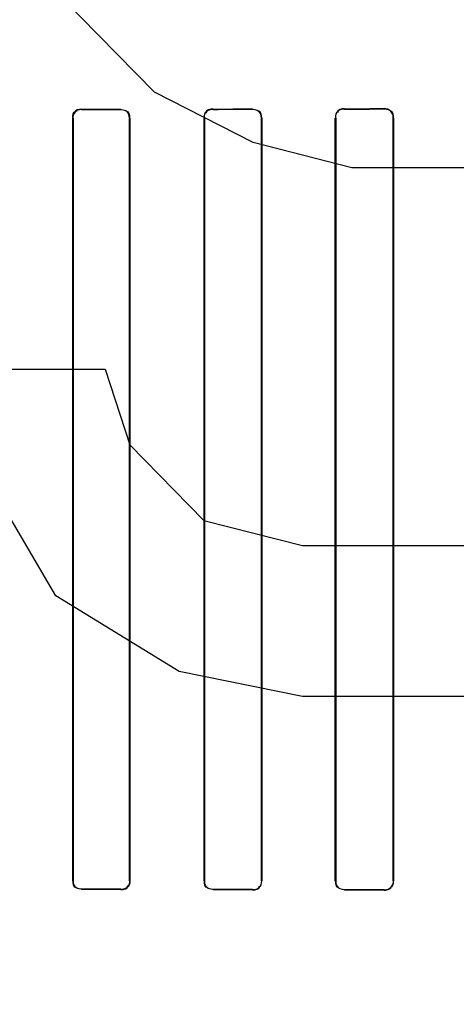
# Model space of a CAD drawing. Header units: millimetres. Extents: x 0 to 297, y 0 to 210.
# Tile 300 of 405: x 240.8438 to 240.9267, y 156.7855 to 156.9727. Entities that reach past the tile are written whole.
import ezdxf

# ---------------------------------------------------------------- set-up
doc = ezdxf.new("R2010")
doc.units = ezdxf.units.MM
doc.header["$LTSCALE"] = 16.335
doc.layers.get('0').update_dxf_attribs({"linetype": 'CONTINUOUS'})
for name, color, linetype in [('AXES_REF', 7, 'CONTINUOUS'), ('INTFCLR_1', 7, 'CONTINUOUS'), ('INTFCLR_72935', 7, 'CONTINUOUS')]:
    doc.layers.add(name, color=color, linetype=linetype)

msp = doc.modelspace()

# ---------------------------------------------------------------- linework, layer by layer
at = {"color": 7, "linetype": 'Continuous'}
for p, q in [((240.8694109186, 156.9588718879), (240.8506609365, 156.9780208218)), ((240.8881609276, 156.949297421), (240.8694109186, 156.9588718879)), ((240.9069109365, 156.9445101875), (240.8881609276, 156.949297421)), ((240.9350359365, 156.9445101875), (240.9069109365, 156.9445101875)), ((240.8319109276, 156.906212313), (240.8600359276, 156.906212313)), ((240.8600359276, 156.906212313), (240.8647234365, 156.8918506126)), ((240.8647234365, 156.8918506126), (240.8787859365, 156.8774889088)), ((240.8506609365, 156.8631272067), (240.8365984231, 156.8870633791)), ((240.8787859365, 156.8774889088), (240.8975359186, 156.8727016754)), ((240.8975359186, 156.8727016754), (240.9350359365, 156.8727016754)), ((240.8740984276, 156.8487655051), (240.8506609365, 156.8631272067)), ((240.8975359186, 156.8439782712), (240.8740984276, 156.8487655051)), ((240.9350359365, 156.8439782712), (240.8975359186, 156.8439782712))]:
    msp.add_line(p, q, dxfattribs=at)
for radius in [4.8479140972, 4.8475, 4.8164570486]:
    msp.add_circle((241.5069109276, 154.9564782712), radius, dxfattribs=at)
msp.add_arc((241.5069109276, 154.9564782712), 4.8, 278.2771290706, 261.7228709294, dxfattribs=at)
at = {"layer": 'AXES_REF', "color": 9, "linetype": 'Continuous'}
msp.add_circle((241.5069109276, 154.9564782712), 2.9642884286, dxfattribs=at)
at = {"layer": 'AXES_REF', "color": 7, "linetype": 'Continuous'}
msp.add_arc((241.5069109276, 154.9564782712), 4.91, 113.0826119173, 66.9173880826, dxfattribs=at)
at = {"layer": 'AXES_REF', "color": 9, "linetype": 'Continuous'}
msp.add_arc((241.5069109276, 154.9564782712), 4.4222561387, 94.4118118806, 85.5881881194, dxfattribs=at)
at = {"layer": 'INTFCLR_1', "color": 9, "linetype": 'Continuous'}
for p, q in [((240.8805211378, 156.9556293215), (240.8805211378, 156.955689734)), ((240.8880211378, 156.9557059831), (240.8880211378, 156.9556443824)), ((240.9055211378, 156.9556840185), (240.9055211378, 156.9557489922)), ((240.9130211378, 156.9557698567), (240.9130211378, 156.9557031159)), ((240.8538511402, 156.9539711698), (240.8539081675, 156.9539711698)), ((240.8555211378, 156.9555865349), (240.8555211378, 156.9556438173)), ((240.8630211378, 156.9556563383), (240.8630211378, 156.955598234)), ((240.8646508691, 156.9539711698), (240.8647092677, 156.9539711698)), ((240.8788061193, 156.9539711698), (240.878866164, 156.9539711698)), ((240.8896978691, 156.9539711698), (240.8897598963, 156.9539711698)), ((240.9037480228, 156.9539711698), (240.9038124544, 156.9539711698)), ((240.9147577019, 156.9539711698), (240.9148250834, 156.9539711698)), ((240.8539081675, 156.8089711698), (240.8538511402, 156.8089711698)), ((240.8647092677, 156.8089711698), (240.8646508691, 156.8089711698)), ((240.878866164, 156.8089711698), (240.8788061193, 156.8089711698)), ((240.8897598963, 156.8089711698), (240.8896978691, 156.8089711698)), ((240.9038124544, 156.8089711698), (240.9037480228, 156.8089711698)), ((240.9148250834, 156.8089711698), (240.9147577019, 156.8089711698)), ((240.8555211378, 156.8072985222), (240.8555211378, 156.8073558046)), ((240.8630211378, 156.8073441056), (240.8630211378, 156.8072860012)), ((240.8805211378, 156.8072526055), (240.8805211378, 156.807313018)), ((240.8880211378, 156.8072979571), (240.8880211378, 156.8072363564)), ((240.9055211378, 156.8071933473), (240.9055211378, 156.807258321)), ((240.9130211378, 156.8072392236), (240.9130211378, 156.8071724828))]:
    msp.add_line(p, q, dxfattribs=at)
at = {"layer": 'INTFCLR_1', "color": 6, "linetype": 'Continuous'}
for p, q in [((240.8538511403, 156.9539711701), (240.8538511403, 156.8089711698)), ((240.8539081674, 156.9539711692), (240.8539081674, 156.8089711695)), ((240.8646508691, 156.8089711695), (240.8646508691, 156.9539711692)), ((240.8647092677, 156.8089711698), (240.8647092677, 156.9539711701)), ((240.8788061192, 156.9539711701), (240.8788061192, 156.8089711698)), ((240.8788661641, 156.9539711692), (240.8788661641, 156.8089711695)), ((240.8896978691, 156.8089711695), (240.8896978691, 156.9539711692)), ((240.8897598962, 156.8089711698), (240.8897598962, 156.9539711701)), ((240.9037480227, 156.9539711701), (240.9037480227, 156.8089711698)), ((240.9038124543, 156.9539711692), (240.9038124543, 156.8089711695)), ((240.914757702, 156.8089711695), (240.914757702, 156.9539711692)), ((240.9148250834, 156.8089711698), (240.9148250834, 156.9539711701))]:
    msp.add_line(p, q, dxfattribs=at)
for centre, major_axis, ratio, start_param, end_param in [((240.7467711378, 156.9564711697), (0.2607760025, 0), 0.0034906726, -1.0322457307, -0.9983944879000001), ((240.7467711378, 156.9564711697), (0.2607760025, 0), 0.0034906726, -0.9162996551, -0.8795209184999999), ((240.7467711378, 156.9564711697), (0.2757760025, 0), 0.0034906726, -0.9573995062, -0.9237350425), ((240.7467711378, 156.9564711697), (0.2607760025, 0), 0.0034906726, -1.140627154, -1.1087454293), ((240.7467711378, 156.9564711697), (0.2757760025, 0), 0.0034906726, -1.165444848, -1.1356558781), ((240.7467711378, 156.9564711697), (0.2757760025, 0), 0.0034906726, -1.0644388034, -1.0330623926), ((240.7467711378, 156.8064711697), (0.2757760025, 0), 0.0034906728, 1.1356558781, 1.165444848), ((240.7467711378, 156.8064711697), (0.2607760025, 0), 0.0034906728, 1.1087454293, 1.140627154), ((240.7467711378, 156.8064711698), (0.2757760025, 0), 0.0034906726, 1.0330623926, 1.0644388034), ((240.7467711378, 156.8064711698), (0.2607760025, 0), 0.0034906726, 0.9983944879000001, 1.0322457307), ((240.7467711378, 156.8064711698), (0.2757760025, 0), 0.0034906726, 0.9237350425, 0.9573995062), ((240.7467711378, 156.8064711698), (0.2607760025, 0), 0.0034906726, 0.8795209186, 0.9162996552)]:
    msp.add_ellipse(centre, major_axis=major_axis, ratio=ratio, start_param=start_param, end_param=end_param, dxfattribs=at)
for points in [[(240.8805211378, 156.9556897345), (240.880015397, 156.9556886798), (240.8791612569, 156.9555226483), (240.8791612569, 156.9550169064)], [(240.9055211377, 156.9557489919), (240.9049877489, 156.9557475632), (240.9040942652, 156.9555580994), (240.9040942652, 156.9550247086)], [(240.9055211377, 156.9556840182), (240.9050109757, 156.9556827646), (240.9041537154, 156.9555067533), (240.9041537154, 156.9549965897)], [(240.8555211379, 156.9555865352), (240.8550024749, 156.9555857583), (240.854158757, 156.955353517), (240.854158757, 156.9548348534)], [(240.8555211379, 156.9556438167), (240.8550362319, 156.9556430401), (240.8542122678, 156.955493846), (240.8542122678, 156.9550089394)], [(240.8646508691, 156.9539711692), (240.8646508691, 156.9545027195), (240.864400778, 156.9553619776), (240.8638692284, 156.955361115)], [(240.8647092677, 156.9539711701), (240.8647092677, 156.9544301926), (240.8646056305, 156.9552288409), (240.8641466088, 156.955228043)], [(240.8805211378, 156.955629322), (240.8799824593, 156.9556282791), (240.8791116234, 156.9553775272), (240.8791116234, 156.9548388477)], [(240.8896978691, 156.9539711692), (240.8896978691, 156.9544206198), (240.8896040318, 156.9552061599), (240.8891545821, 156.9552052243)], [(240.8897598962, 156.9539711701), (240.8897598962, 156.9544336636), (240.8896675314, 156.955243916), (240.8892050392, 156.9552428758)], [(240.914757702, 156.9539711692), (240.914757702, 156.9544246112), (240.9146768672, 156.9552233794), (240.9142234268, 156.9552221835)], [(240.8538511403, 156.8089711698), (240.8538511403, 156.8085132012), (240.85395745, 156.8077192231), (240.8544154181, 156.8077184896)], [(240.8539081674, 156.8089711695), (240.8539081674, 156.8084421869), (240.8541589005, 156.8075897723), (240.8546878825, 156.80758898)], [(240.8630211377, 156.8073441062), (240.8635468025, 156.8073432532), (240.8644016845, 156.80758068), (240.8644016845, 156.8081063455)], [(240.8630211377, 156.807286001), (240.8635133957, 156.8072851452), (240.8643496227, 156.8074387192), (240.8643496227, 156.8079309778)], [(240.8788061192, 156.8089711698), (240.8788061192, 156.8085094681), (240.8789025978, 156.8077044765), (240.8793642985, 156.8077035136)], [(240.8788661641, 156.8089711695), (240.8788661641, 156.80852297), (240.8789631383, 156.807742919), (240.8794113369, 156.8077420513)], [(240.8880211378, 156.8072979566), (240.8885155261, 156.8072969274), (240.8893519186, 156.807458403), (240.8893519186, 156.8079527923)], [(240.8880211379, 156.8072363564), (240.8885367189, 156.8072351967), (240.889407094, 156.8074074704), (240.889407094, 156.8079230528)], [(240.9037480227, 156.8089711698), (240.9037480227, 156.8085061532), (240.9038304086, 156.8076892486), (240.9042954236, 156.8076880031)], [(240.9038124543, 156.8089711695), (240.9038124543, 156.8085185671), (240.9038980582, 156.8077256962), (240.9043506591, 156.807724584)], [(240.9130211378, 156.8072392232), (240.913542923, 156.807237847), (240.9144192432, 156.8074214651), (240.9144192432, 156.8079432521)]]:
    msp.add_open_spline(points, degree=3, dxfattribs=at)
for points, knots in [([(240.9148250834, 156.9539711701), (240.9148250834, 156.954436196), (240.9144333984, 156.9553948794), (240.9134754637, 156.9557711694), (240.9130211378, 156.955769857)], [0, 0, 0, 0, 0.505818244, 1, 1, 1, 1]), ([(240.9130211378, 156.8071724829), (240.9134741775, 156.8071711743), (240.9144318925, 156.8075459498), (240.9148250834, 156.8085048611), (240.9148250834, 156.8089711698)], [0, 0, 0, 0, 0.4927845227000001, 1, 1, 1, 1])]:
    msp.add_open_spline(points, degree=3, knots=knots, dxfattribs=at)
at = {"layer": 'INTFCLR_72935', "color": 9, "linetype": 'Continuous'}
for p, q in [((240.8805211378, 156.955689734), (240.8805211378, 156.9556293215)), ((240.8880211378, 156.9556443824), (240.8880211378, 156.9557059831)), ((240.9055211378, 156.9557489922), (240.9055211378, 156.9556840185)), ((240.9130211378, 156.9557031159), (240.9130211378, 156.9557698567)), ((240.8539081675, 156.9539711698), (240.8538511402, 156.9539711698)), ((240.8555211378, 156.9556438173), (240.8555211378, 156.9555865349)), ((240.8630211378, 156.955598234), (240.8630211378, 156.9556563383)), ((240.8647092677, 156.9539711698), (240.8646508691, 156.9539711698)), ((240.878866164, 156.9539711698), (240.8788061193, 156.9539711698)), ((240.8897598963, 156.9539711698), (240.8896978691, 156.9539711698)), ((240.9038124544, 156.9539711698), (240.9037480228, 156.9539711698)), ((240.9148250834, 156.9539711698), (240.9147577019, 156.9539711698)), ((240.8538511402, 156.8089711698), (240.8539081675, 156.8089711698)), ((240.8646508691, 156.8089711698), (240.8647092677, 156.8089711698)), ((240.8788061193, 156.8089711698), (240.878866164, 156.8089711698)), ((240.8896978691, 156.8089711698), (240.8897598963, 156.8089711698)), ((240.9037480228, 156.8089711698), (240.9038124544, 156.8089711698)), ((240.9147577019, 156.8089711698), (240.9148250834, 156.8089711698)), ((240.8555211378, 156.8073558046), (240.8555211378, 156.8072985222)), ((240.8630211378, 156.8072860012), (240.8630211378, 156.8073441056)), ((240.8805211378, 156.807313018), (240.8805211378, 156.8072526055)), ((240.8880211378, 156.8072363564), (240.8880211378, 156.8072979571)), ((240.9055211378, 156.807258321), (240.9055211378, 156.8071933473)), ((240.9130211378, 156.8071724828), (240.9130211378, 156.8072392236))]:
    msp.add_line(p, q, dxfattribs=at)
at = {"layer": 'INTFCLR_72935', "color": 6, "linetype": 'Continuous'}
for p, q in [((240.8538511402, 156.8089711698), (240.8538511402, 156.9539711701)), ((240.8539081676, 156.8089711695), (240.8539081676, 156.9539711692)), ((240.864650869, 156.9539711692), (240.864650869, 156.8089711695)), ((240.8647092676, 156.9539711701), (240.8647092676, 156.8089711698)), ((240.8788061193, 156.8089711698), (240.8788061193, 156.9539711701)), ((240.878866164, 156.8089711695), (240.878866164, 156.9539711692)), ((240.889697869, 156.9539711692), (240.889697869, 156.8089711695)), ((240.8897598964, 156.9539711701), (240.8897598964, 156.8089711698)), ((240.9037480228, 156.8089711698), (240.9037480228, 156.9539711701)), ((240.9038124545, 156.8089711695), (240.9038124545, 156.9539711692)), ((240.9147577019, 156.9539711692), (240.9147577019, 156.8089711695)), ((240.9148250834, 156.9539711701), (240.9148250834, 156.8089711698))]:
    msp.add_line(p, q, dxfattribs=at)
for centre, major_axis, ratio, start_param, end_param in [((240.7467711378, 156.9564711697), (0.2607760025, 0), 0.0034906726, -1.0322457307, -0.9983944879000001), ((240.7467711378, 156.9564711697), (0.2607760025, 0), 0.0034906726, -0.9162996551, -0.8795209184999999), ((240.7467711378, 156.9564711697), (0.2757760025, 0), 0.0034906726, -0.9573995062, -0.9237350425), ((240.7467711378, 156.9564711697), (0.2607760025, 0), 0.0034906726, -1.140627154, -1.1087454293), ((240.7467711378, 156.9564711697), (0.2757760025, 0), 0.0034906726, -1.165444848, -1.1356558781), ((240.7467711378, 156.9564711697), (0.2757760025, 0), 0.0034906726, -1.0644388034, -1.0330623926), ((240.7467711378, 156.8064711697), (0.2757760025, 0), 0.0034906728, 1.1356558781, 1.165444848), ((240.7467711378, 156.8064711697), (0.2607760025, 0), 0.0034906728, 1.1087454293, 1.140627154), ((240.7467711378, 156.8064711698), (0.2757760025, 0), 0.0034906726, 1.0330623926, 1.0644388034), ((240.7467711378, 156.8064711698), (0.2607760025, 0), 0.0034906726, 0.9983944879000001, 1.0322457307), ((240.7467711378, 156.8064711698), (0.2757760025, 0), 0.0034906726, 0.9237350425, 0.9573995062), ((240.7467711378, 156.8064711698), (0.2607760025, 0), 0.0034906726, 0.8795209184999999, 0.9162996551)]:
    msp.add_ellipse(centre, major_axis=major_axis, ratio=ratio, start_param=start_param, end_param=end_param, dxfattribs=at)
for points in [[(240.8805211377, 156.9556897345), (240.88001078, 156.9556886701), (240.8791517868, 156.955515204), (240.8791517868, 156.9550048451)], [(240.9055211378, 156.9557489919), (240.9049810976, 156.9557475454), (240.9040809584, 156.9555469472), (240.9040809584, 156.9550069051)], [(240.9130211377, 156.9557031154), (240.9135498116, 156.9557045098), (240.9144330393, 156.9555092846), (240.9144330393, 156.9549806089)], [(240.8538511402, 156.9539711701), (240.8538511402, 156.9544291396), (240.8539574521, 156.9552231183), (240.854415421, 156.9552238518)], [(240.8539081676, 156.9539711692), (240.8539081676, 156.9545042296), (240.8541667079, 156.9553598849), (240.8546997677, 156.9553606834)], [(240.8630211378, 156.9555982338), (240.8635503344, 156.9555990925), (240.8644082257, 156.9553551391), (240.8644082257, 156.9548259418)], [(240.8647092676, 156.9539711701), (240.8647092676, 156.9544363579), (240.8645965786, 156.9552422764), (240.8641313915, 156.9552414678)], [(240.878866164, 156.9539711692), (240.878866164, 156.9544231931), (240.8789686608, 156.9552078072), (240.8794206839, 156.9552086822)], [(240.8880211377, 156.9556443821), (240.8885155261, 156.9556454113), (240.8893519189, 156.9554839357), (240.8893519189, 156.9549895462)], [(240.8897598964, 156.9539711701), (240.8897598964, 156.9544393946), (240.8896594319, 156.9552566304), (240.8891912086, 156.9552555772)], [(240.9038124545, 156.9539711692), (240.9038124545, 156.9544271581), (240.9039027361, 156.9552242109), (240.9043587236, 156.9552253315)], [(240.9148250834, 156.9539711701), (240.9148250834, 156.9544408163), (240.9147428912, 156.9552689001), (240.914273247, 156.9552675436)], [(240.8538511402, 156.8089711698), (240.8538511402, 156.8085088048), (240.8539639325, 156.8077096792), (240.8544262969, 156.8077089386)], [(240.8555211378, 156.8073558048), (240.8549995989, 156.807356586), (240.8541533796, 156.8075940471), (240.8541533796, 156.8081155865)], [(240.864650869, 156.8089711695), (240.864650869, 156.8085199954), (240.8645390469, 156.8077395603), (240.8640878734, 156.8077402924)], [(240.8647092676, 156.8089711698), (240.8647092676, 156.8085121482), (240.8646056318, 156.8077135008), (240.8641466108, 156.8077142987)], [(240.8788061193, 156.8089711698), (240.8788061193, 156.8085058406), (240.8789077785, 156.8076964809), (240.8793731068, 156.8076955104)], [(240.8805211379, 156.807313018), (240.8799796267, 156.8073140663), (240.8791064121, 156.8075700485), (240.8791064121, 156.8081115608)], [(240.8880211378, 156.8072363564), (240.8885433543, 156.8072351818), (240.8894205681, 156.8074184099), (240.8894205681, 156.8079406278)], [(240.889697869, 156.8089711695), (240.889697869, 156.8085160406), (240.8895958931, 156.8077236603), (240.8891407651, 156.8077246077)], [(240.9037480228, 156.8089711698), (240.9037480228, 156.8085029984), (240.9038346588, 156.8076821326), (240.9043028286, 156.8076808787)], [(240.9055211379, 156.8072583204), (240.9050048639, 156.8072595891), (240.904141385, 156.8074457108), (240.904141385, 156.8079619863)], [(240.9147577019, 156.8089711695), (240.9147577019, 156.8085130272), (240.91467048, 156.8077083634), (240.9142123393, 156.8077095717)]]:
    msp.add_open_spline(points, degree=3, dxfattribs=at)
msp.add_open_spline([(240.9130211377, 156.8071724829), (240.9134801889, 156.807171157), (240.9144390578, 156.8075528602), (240.9148250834, 156.8085108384), (240.9148250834, 156.8089711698)], degree=3, knots=[0, 0, 0, 0, 0.4993047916, 1, 1, 1, 1], dxfattribs=at)

doc.saveas('drawing.dxf')
